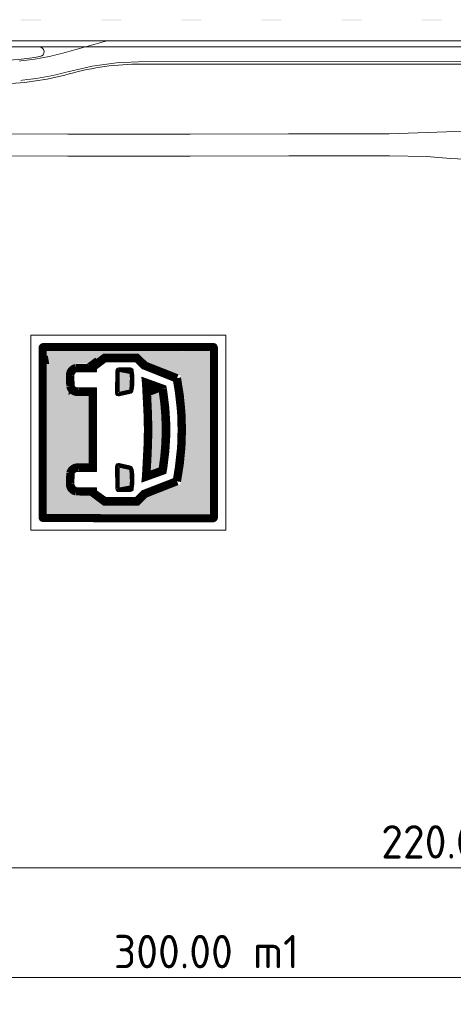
# Model space of a CAD drawing. Header units: metres. Extents: x -699 to 2316, y -1199 to 781.
# Tile 588 of 593: x 1374 to 1439, y 133 to 281. Entities that reach past the tile are written whole.
import ezdxf

# ---------------------------------------------------------------- set-up
doc = ezdxf.new("R2010")
doc.units = ezdxf.units.M
doc.header["$PDMODE"] = 1
for name, color, linetype, lineweight in [('B-WA-VH-VERHARDING-G', 252, 'Continuous', 18), ('B-WA-VW-MARKERING-G', 7, 'Continuous', 18), ('X-XX-AL-M', 7, 'Continuous', 18)]:
    doc.layers.add(name, color=color, linetype=linetype, lineweight=lineweight)
doc.layers.add('N-WA-VW-VERKEERSTEKEN_BLAUW', color=7, linetype='Continuous', lineweight=5, true_color=0x005b8c)
doc.styles.add('NLCS-ISO Standaard', font='NLCS-ISO.ttf')
doc.dimstyles.new('NLCS-M2000-T25-Pijl-A', dxfattribs={"dimtxt": 5, "dimasz": 3.75, "dimexe": 4, "dimexo": 4, "dimgap": 1.4, "dimtad": 1, "dimlfac": -1, "dimzin": 0, "dimdsep": 46, "dimtxsty": 'NLCS-ISO Standaard', "dimblk": 'Pijl', "dimblk1": 'Pijl', "dimblk2": 'Pijl', "dimcen": 2.5, "dimdle": 2, "dimclrd": 256, "dimclre": 256, "dimclrt": 256, "dimadec": 0, "dimazin": 0, "dimtfac": 1, "dimtofl": 0, "dimtmove": 0, "dimatfit": 3, "dimldrblk": 'Pijl', "dimfxl": 1, "dimtolj": 1, "dimtzin": 0, "dimlwd": 18, "dimlwe": 18, "dimarcsym": 0})

# ---------------------------------------------------------------- blocks, each defined once
blk = doc.blocks.new('Pijl')
h = blk.add_hatch(color=256)
h.paths.add_polyline_path([(0, 0), (-1.75, 0.352), (-1.75, 0)])
h.paths.add_polyline_path([(-1.75, 0), (-1.75, -0.352), (0, 0)])
for p, q in [((-1.902, 0), (0, 0)), ((0, 0), (-1.75, 0.352)), ((-1.75, 0.352), (-1.75, -0.352)), ((0, 0), (-1.75, -0.352))]:
    blk.add_line(p, q)
blk = doc.blocks.new('*D101')
at = {"layer": 'Defpoints', "color": 0, "transparency": 16777216}
for p in [(1252.28, 238.98), (1552.28, 218.98), (1552.28, 137.27)]:
    blk.add_point(p, dxfattribs=at)
at = {"layer": 'X-XX-AL-M', "lineweight": 18, "transparency": 16777216}
for p, q in [((1252.28, 234.98), (1252.28, 133.27)), ((1552.28, 214.98), (1552.28, 133.27)), ((1256.03, 137.27), (1548.53, 137.27))]:
    blk.add_line(p, q, dxfattribs=at)
at = {"layer": 'X-XX-AL-M', "lineweight": 18, "transparency": 16777216, "xscale": 3.75, "yscale": 3.75, "zscale": 3.75, "rotation": 180}
blk.add_blockref('Pijl', (1252.28, 137.27), dxfattribs=at)
at = {"layer": 'X-XX-AL-M', "lineweight": 18, "transparency": 16777216, "xscale": 3.75, "yscale": 3.75, "zscale": 3.75}
blk.add_blockref('Pijl', (1552.28, 137.27), dxfattribs=at)
at = {"layer": 'X-XX-AL-M', "transparency": 16777216, "insert": (1402.28, 141.17), "char_height": 5, "attachment_point": 5, "style": 'NLCS-ISO Standaard'}
blk.add_mtext('\\A1;300.00 m1', dxfattribs=at)
blk = doc.blocks.new('*D102')
at = {"layer": 'Defpoints', "color": 0, "transparency": 16777216}
for p in [(1332.28, 218.98), (1552.28, 218.98), (1552.28, 153.72)]:
    blk.add_point(p, dxfattribs=at)
at = {"layer": 'X-XX-AL-M', "lineweight": 18, "transparency": 16777216}
for p, q in [((1332.28, 214.98), (1332.28, 149.72)), ((1552.28, 214.98), (1552.28, 149.72)), ((1336.03, 153.72), (1548.53, 153.72))]:
    blk.add_line(p, q, dxfattribs=at)
at = {"layer": 'X-XX-AL-M', "lineweight": 18, "transparency": 16777216, "xscale": 3.75, "yscale": 3.75, "zscale": 3.75, "rotation": 180}
blk.add_blockref('Pijl', (1332.28, 153.72), dxfattribs=at)
at = {"layer": 'X-XX-AL-M', "lineweight": 18, "transparency": 16777216, "xscale": 3.75, "yscale": 3.75, "zscale": 3.75}
blk.add_blockref('Pijl', (1552.28, 153.72), dxfattribs=at)
at = {"layer": 'X-XX-AL-M', "transparency": 16777216, "insert": (1442.28, 157.62), "char_height": 5, "attachment_point": 5, "style": 'NLCS-ISO Standaard'}
blk.add_mtext('\\A1;220.00 m1', dxfattribs=at)

msp = doc.modelspace()

# ---------------------------------------------------------------- linework, layer by layer
at = {"layer": 'B-WA-VH-VERHARDING-G', "flags": 128}
msp.add_lwpolyline([(1773.8025, 276.8347), (1324.7222, 276.8347)], dxfattribs=at)
msp.add_lwpolyline([(1508.4934, 276.8347), (1484.4785, 274.4332, -0.02492232), (1480.4984, 274.2347), (1392.4934, 274.2347, 0.06820824), (1381.7312, 272.7597, -0.06820824), (1370.969, 271.2847)], format="xyb", dxfattribs=at)
at = {"layer": 'B-WA-VH-VERHARDING-G'}
for points in [[(1322.3618, 254.766, -2.939), (1328.2062, 257.4801, -2.915), (1333.7774, 259.7636, -2.862), (1337.8487, 261.129, -2.861), (1341.5746, 262.1329, -2.847), (1344.5654, 262.8019, -2.823), (1348.9042, 263.2892, -2.852), (1353.0325, 263.7011, -2.852), (1355.9293, 263.8375, -2.863), (1381.536, 263.7105, -2.909), (1399.855, 263.7013, -2.844), (1414.6, 263.788, -2.915), (1429.6655, 263.7758, -2.88), (1438.2522, 264.0765, -2.823), (1449.4955, 264.1899, -2.739)], [(1447.1929, 259.6818, -2.786), (1438.8384, 260.0582, -2.774), (1435.2596, 260.3661, -2.753), (1429.7219, 260.4754, -2.76), (1414.6083, 260.488, -2.789), (1399.8633, 260.4013, -2.847), (1381.5266, 260.4108, -2.818), (1355.9984, 260.5374, -2.842), (1353.2733, 260.4085, -2.829), (1349.2523, 260.0075, -2.854), (1345.1103, 259.5423, -2.868), (1342.3637, 258.9277, -2.874), (1338.803, 257.9678, -2.904), (1334.9282, 256.6691, -2.925), (1329.5273, 254.4553, -2.945), (1323.7866, 251.7888, -2.895)]]:
    msp.add_polyline3d(points, dxfattribs=at)
for centre, radius, start, end in [((1377.2158, 276.0847), 0.75, 280.063274, 90), ((1370.969, 311.2847), 36.5, 270, 280.063274)]:
    msp.add_arc(centre, radius, start, end, dxfattribs=at)
at = {"layer": 'B-WA-VW-MARKERING-G', "color": 252, "const_width": 0.15, "flags": 128}
msp.add_lwpolyline([(1304.2908, 277.7097), (1773.8025, 277.7097)], dxfattribs=at)
at = {"layer": 'B-WA-VW-MARKERING-G', "color": 252, "const_width": 0.1, "flags": 128}
for points in [[(1387.3712, 277.7097), (1380.8568, 275.8899, -0.04618088), (1374.1922, 274.6763, -0.04618088)], [(1513.7259, 277.7097), (1484.4437, 274.7815, -0.02492232), (1480.4984, 274.5847), (1392.4934, 274.5847, 0.06820824), (1381.6371, 273.0968, -0.04618088), (1374.4466, 271.7875)]]:
    msp.add_lwpolyline(points, format="xyb", dxfattribs=at)
at = {"layer": 'B-WA-VW-MARKERING-G', "color": 252}
for points in [[(1374.53, 280.8847), (1374.53, 280.7847), (1377.53, 280.8847), (1377.53, 280.7847)], [(1386.53, 280.8847), (1386.53, 280.7847), (1389.53, 280.8847), (1389.53, 280.7847)], [(1398.53, 280.8847), (1398.53, 280.7847), (1401.53, 280.8847), (1401.53, 280.7847)], [(1410.53, 280.8847), (1410.53, 280.7847), (1413.53, 280.8847), (1413.53, 280.7847)], [(1422.53, 280.8847), (1422.53, 280.7847), (1425.53, 280.8847), (1425.53, 280.7847)], [(1434.53, 280.8847), (1434.53, 280.7847), (1437.53, 280.8847), (1437.53, 280.7847)]]:
    msp.add_trace(points, dxfattribs=at)
at = {"layer": 'N-WA-VW-VERKEERSTEKEN_BLAUW'}
for p, q in [((1388.695, 228.2376), (1388.6808, 224.9071)), ((1390.8996, 228.6951), (1389.1613, 228.6951)), ((1392.6147, 227.2662), (1396.2202, 225.9788)), ((1389.2639, 224.494), (1390.8246, 224.8339)), ((1389.2639, 214.3315), (1390.8246, 213.9916)), ((1388.695, 210.5879), (1388.6808, 213.9184)), ((1396.2202, 212.8467), (1392.6147, 211.5593)), ((1390.8996, 210.1304), (1389.1613, 210.1304))]:
    msp.add_line(p, q, dxfattribs=at)
msp.add_lwpolyline([(1375.9723, 233.5797), (1405.1776, 233.5797), (1405.1776, 204.3743), (1375.9723, 204.3743)], close=True, dxfattribs=at)
for points, const_width in [([(1377.8147, 231.7988, 0.2861923), (1377.7401, 231.6809), (1377.7401, 206.2733, 0.28064188), (1377.8127, 206.156), (1403.2789, 206.1422, 0.41002316), (1403.4098, 206.2731), (1403.4098, 231.6809, 0.41508984), (1403.2766, 231.8118)], 1.2), ([(1398.6278, 219.4128, 0.04815575), (1397.8814, 227.1445), (1393.0586, 229.0476), (1391.8917, 230.1981), (1387.0253, 230.1981), (1385.2414, 228.8637), (1385.2414, 228.7001), (1382.714, 228.6685, 0.38633977), (1381.8455, 227.4487), (1381.8855, 225.9199, 0.38052954), (1383.1085, 225.0672), (1385.2414, 225.0672), (1385.2414, 213.7583), (1383.1085, 213.7583, 0.38052954), (1381.8855, 212.9056), (1381.8455, 211.3768, 0.38633977), (1382.714, 210.157), (1385.0189, 210.1282), (1387.0253, 208.6274), (1391.8917, 208.6274), (1393.0586, 209.7779), (1397.8814, 211.681, 0.04815575)], 1.2), ([(1391.0302, 228.2155, 0.37328412), (1390.8811, 228.3951), (1389.1732, 228.3951, 0.34780808), (1388.995, 228.2217), (1388.9808, 224.9041, 0.56331729), (1389.1742, 224.7815), (1390.7553, 225.1258, 0.30380916), (1391.0296, 225.4367, 0.06646475)], 0.6), ([(1391.0302, 210.61, -0.37328412), (1390.8811, 210.4304), (1389.1732, 210.4304, -0.34780808), (1388.995, 210.6038), (1388.9808, 213.9214, -0.56331729), (1389.1742, 214.044), (1390.7553, 213.6997, -0.30380916), (1391.0296, 213.3888, -0.06646475)], 0.6)]:
    msp.add_lwpolyline(points, format="xyb", close=True, dxfattribs=dict(at, const_width=const_width))
for points, const_width in [([(1377.8753, 232.1092, 0.42705048), (1377.4443, 231.681, 0.42705048)], 0.6), ([(1403.2738, 232.1173, -0.42705048), (1403.7049, 231.6891, -0.42705048)], 0.6), ([(1389.1652, 228.6352, 0.37142131), (1388.7548, 228.2326, 0.37142131)], 0.12), ([(1391.27, 228.2353, 0.37440484), (1390.8937, 228.6354, 0.37440484)], 0.12), ([(1393.5893, 219.4212, 0.01482786), (1393.2843, 226.39, 0.01482786)], 1.2), ([(1396.1925, 219.412, 0.04057188), (1395.6875, 225.5319, 0.04057188)], 1.2), ([(1388.7408, 224.9064, 0.52541383), (1389.2432, 224.5504, 0.52541383)], 0.12), ([(1393.2843, 212.4355, 0.01482786), (1393.5893, 219.4043, 0.01482786)], 1.2), ([(1395.6875, 213.2936, 0.04057188), (1396.1925, 219.4135, 0.04057188)], 1.2), ([(1388.7408, 213.9192, -0.52541383), (1389.2432, 214.2752, -0.52541383)], 0.12), ([(1389.1652, 210.1903, -0.37142131), (1388.7548, 210.5929, -0.37142131)], 0.12), ([(1391.27, 210.5902, -0.37440484), (1390.8937, 210.1901, -0.37440484)], 0.12), ([(1377.872, 205.8755, -0.42705048), (1377.441, 206.3036, -0.42705048)], 0.6), ([(1403.2738, 205.8367, 0.42705048), (1403.7049, 206.2649, 0.42705048)], 0.6)]:
    msp.add_lwpolyline(points, format="xyb", dxfattribs=dict(at, const_width=const_width))
for points in [[(1398.0278, 219.4128, 0.04609258), (1397.3539, 226.7076), (1392.7245, 228.5344), (1391.6457, 229.5981), (1387.2248, 229.5981), (1385.8414, 228.5632), (1385.8414, 228.1076), (1382.7942, 228.0694, 0.37136374), (1382.4444, 227.4975), (1382.4833, 226.0104, 0.36837854), (1383.0662, 225.6672), (1385.8414, 225.6672), (1385.8414, 219.4128), (1385.8414, 213.1583), (1383.0662, 213.1583, 0.36837854), (1382.4833, 212.8151), (1382.4444, 211.328, 0.37136374), (1382.7942, 210.7561), (1385.8414, 210.718), (1385.8414, 210.2623), (1387.2248, 209.2274), (1391.6457, 209.2274), (1392.7245, 210.2911), (1397.3539, 212.1179, 0.04609258)], [(1391.3299, 210.5879, -0.37440484), (1390.8996, 210.1304), (1389.1613, 210.1304, -0.37142131), (1388.695, 210.5879), (1388.6808, 213.9184, -0.52541383), (1389.2639, 214.3315), (1390.8246, 213.9916, -0.30685791), (1391.3269, 213.4286, -0.06605359)]]:
    msp.add_lwpolyline(points, format="xyb", close=True, dxfattribs=at)
at = {"layer": 'N-WA-VW-VERKEERSTEKEN_BLAUW', "const_width": 1.2}
for points in [[(1393.2843, 226.39), (1395.6875, 225.5319)], [(1395.6875, 213.2936), (1393.2843, 212.4355)]]:
    msp.add_lwpolyline(points, dxfattribs=at)
at = {"layer": 'N-WA-VW-VERKEERSTEKEN_BLAUW'}
for centre, radius, start, end in [((1389.1937, 228.1958), 0.5004, 93.70446, 175.208738), ((1390.8521, 228.2193), 0.4782, 2.189527, 84.294099), ((1380.6241, 226.8286), 10.7982, 352.381114, 7.497522), ((1275.9683, 217.7648), 117.0327, 0.806839, 4.656744), ((1358.2918, 219.3648), 38.5008, 0.071302, 9.891762), ((1389.1146, 224.9014), 0.4339, 179.243991, 290.116221), ((1390.6602, 225.4861), 0.6727, 284.144929, 352.381114), ((1275.9683, 221.0608), 117.0327, 355.343256, 359.193161), ((1358.2918, 219.4607), 38.5008, 350.108238, 359.928698), ((1389.1146, 213.9241), 0.4339, 69.883779, 180.756009), ((1390.6602, 213.3394), 0.6727, 7.618886, 75.855071), ((1380.6241, 211.9969), 10.7982, 352.502478, 7.618886), ((1389.1937, 210.6297), 0.5004, 184.791262, 266.29554), ((1390.8521, 210.6062), 0.4782, 275.705901, 357.810473)]:
    msp.add_arc(centre, radius, start, end, dxfattribs=at)
for points in [[(1378.1442, 230.5135), (1378.5272, 230.5003), (1378.1702, 229.2733), (1378.7384, 229.2865)], [(1384.1399, 231.6426), (1384.6318, 229.2896), (1378.1888, 231.3679), (1378.5167, 229.3472)], [(1386.6569, 231.585), (1386.7632, 230.7121), (1384.1399, 231.6426), (1384.6318, 229.2896)], [(1391.9522, 231.585), (1391.8458, 230.7652), (1386.6569, 231.585), (1386.7632, 230.7121)], [(1392.8827, 231.749), (1393.2638, 229.5644), (1391.9522, 231.585), (1391.8458, 230.7652)], [(1398.5635, 231.5318), (1398.3996, 227.5437), (1392.8827, 231.749), (1393.2638, 229.5644)], [(1402.9327, 231.585), (1402.9327, 206.6149), (1398.3996, 231.1508), (1398.3996, 206.5617)], [(1381.685, 229.8391), (1382.013, 206.6149), (1378.0249, 229.5112), (1378.242, 206.6681)], [(1382.9967, 229.2365), (1381.2464, 229.7815), (1381.4103, 227.814)], [(1385.6155, 230.1968), (1385.9194, 229.933), (1384.4802, 229.3656), (1384.8507, 229.1545)], [(1390.871, 227.8007), (1390.8532, 225.3325), (1389.1206, 228.1065), (1389.2314, 224.9514)], [(1390.7602, 228.2572), (1390.8399, 227.7741), (1389.1383, 228.0976)], [(1393.4966, 226.9513), (1393.3251, 226.3754), (1392.6148, 227.2644), (1392.6854, 226.3535)], [(1395.2313, 225.0312), (1393.7069, 226.0371), (1393.831, 224.5127)], [(1396.2706, 225.6833), (1396.2202, 225.9788), (1395.6687, 225.5386), (1395.8623, 226.1066)], [(1397.2918, 227.0474), (1397.3494, 226.7195), (1396.7999, 226.9455)], [(1384.6894, 224.7033), (1384.7958, 214.2633), (1381.1356, 224.8096), (1381.1356, 214.0993)], [(1381.6686, 225.0737), (1382.0516, 224.8758), (1381.6155, 224.5987)], [(1388.8016, 224.7786), (1388.8991, 224.9426), (1388.7839, 224.9692)], [(1388.9212, 224.6545), (1388.9478, 224.7476), (1388.8016, 224.7786), (1388.8991, 224.9426)], [(1389.0542, 224.5881), (1389.032, 224.6989), (1388.9212, 224.6545), (1388.9478, 224.7476)], [(1389.2491, 224.5083), (1389.1871, 224.6545), (1389.0542, 224.5881), (1389.032, 224.6989)], [(1389.2979, 224.5172), (1389.2403, 224.6545), (1389.2491, 224.5083), (1389.1871, 224.6545)], [(1395.4484, 225.2439), (1393.9817, 224.7565), (1395.7807, 219.6605), (1393.9817, 219.2041)], [(1395.7807, 219.6605), (1393.9817, 219.2041), (1395.3243, 213.4966), (1393.831, 212.7035)], [(1388.8016, 214.0469), (1388.8991, 213.8829), (1388.7839, 213.8563)], [(1388.9212, 214.171), (1388.9478, 214.0779), (1388.8016, 214.0469), (1388.8991, 213.8829)], [(1389.0542, 214.2374), (1389.032, 214.1266), (1388.9212, 214.171), (1388.9478, 214.0779)], [(1389.2491, 214.3172), (1389.1871, 214.171), (1389.0542, 214.2374), (1389.032, 214.1266)], [(1389.2979, 214.3083), (1389.2403, 214.171), (1389.2491, 214.3172), (1389.1871, 214.171)], [(1390.871, 211.0248), (1390.8532, 213.493), (1389.1206, 210.719), (1389.2314, 213.8741)], [(1396.287, 213.2417), (1396.2211, 212.8517), (1395.6897, 213.3072), (1395.8856, 212.7272)], [(1393.4843, 211.8698), (1393.2843, 212.4355), (1392.6147, 211.5593), (1392.6857, 212.4757)], [(1398.5104, 211.2589), (1398.6743, 206.6681), (1393.3214, 209.7301), (1393.1575, 206.6681)], [(1397.3494, 212.1185), (1397.3006, 211.7995), (1396.862, 211.9191)], [(1385.1237, 209.5661), (1381.9022, 206.451), (1381.7382, 210.0004)], [(1385.8327, 210.7271), (1385.2256, 210.7404), (1385.8105, 210.2574)], [(1390.7602, 210.5684), (1390.8399, 211.0514), (1389.1383, 210.7279)], [(1393.3214, 209.7301), (1393.1575, 206.6681), (1391.735, 208.1437), (1391.6243, 206.7257)], [(1386.71, 208.3077), (1386.3821, 206.5041), (1385.1237, 209.5661), (1381.9022, 206.451)], [(1391.735, 208.1437), (1391.6243, 206.7257), (1386.71, 208.3077), (1386.3821, 206.5041)]]:
    msp.add_solid(points, dxfattribs=at)

# ---------------------------------------------------------------- dimensions: what is measured, and where the dimension line sits
at = {"layer": 'X-XX-AL-M'}
for base, p1, picture, middle in [((1552.28, 137.2676), (1252.28, 238.977), '*D101', (1402.28, 141.1695)), ((1552.28, 153.7192), (1332.28, 218.977), '*D102', (1442.28, 157.6211))]:
    dim = msp.add_linear_dim(base=base, p1=p1, p2=(1552.28, 218.977), text='<> m1', dimstyle='NLCS-M2000-T25-Pijl-A', dxfattribs=at)
    dim.commit()
    dim.dimension.update_dxf_attribs({"geometry": picture, "text_midpoint": middle})

doc.saveas('drawing.dxf')
